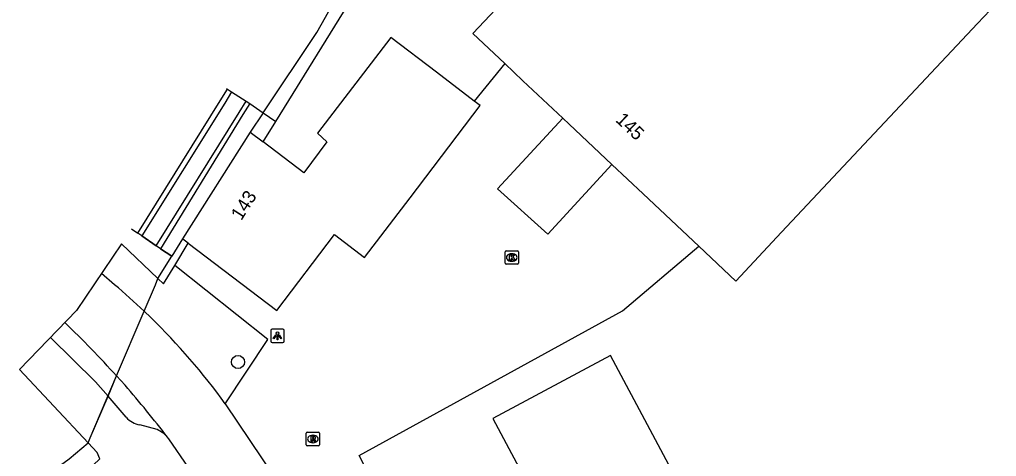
# Model space of a CAD drawing. Extents: x 160203 to 161526, y 379529 to 381797.
# Drawn here: x 160760.3 to 160833.4, y 381532.5 to 381565.1 of the extents above; entities that cross this region are included whole.
import ezdxf

# ---------------------------------------------------------------- set-up
doc = ezdxf.new("R2010")
doc.units = 0
for name, color, linetype in [('IMGEO_Boom', 7, 'Continuous'), ('IMGEO_Dek', 7, 'Continuous'), ('IMGEO_Grasland_overig', 7, 'Continuous'), ('IMGEO_Groenvoorziening', 7, 'Continuous'), ('IMGEO_Hek', 7, 'Continuous'), ('IMGEO_Kademuur', 7, 'Continuous'), ('IMGEO_Kolk', 7, 'Continuous'), ('IMGEO_Lichtpunt', 7, 'Continuous'), ('IMGEO_Oever', 7, 'Continuous'), ('IMGEO_Pand', 7, 'Continuous'), ('IMGEO_Pand_nummerreeks', 7, 'Continuous'), ('IMGEO_Rijbaan_lokaal_gesloten', 7, 'Continuous'), ('IMGEO_Rijbaan_lokaal_open', 7, 'Continuous'), ('IMGEO_Rioolput', 7, 'Continuous'), ('IMGEO_Stuw', 7, 'Continuous'), ('IMGEO_Voetpad_open', 7, 'Continuous'), ('IMGEO_Waterloop', 7, 'Continuous')]:
    doc.layers.add(name, color=color, linetype=linetype)

msp = doc.modelspace()

# ---------------------------------------------------------------- linework, layer by layer
at = {"layer": 'IMGEO_Boom'}
msp.add_circle((160776.641, 381539.553), 0.489, dxfattribs=at)
at = {"layer": 'IMGEO_Dek'}
msp.add_lwpolyline([(160764.554, 381543.397), (160760.303, 381538.984), (160765.423, 381533.506), (160765.585, 381533.885), (160767.555, 381538.511), (160769.62, 381543.357), (160770.462, 381545.334), (160770.654, 381545.785), (160767.917, 381548.374)], close=True, dxfattribs=at)
at = {"layer": 'IMGEO_Grasland_overig'}
msp.add_lwpolyline([(160770.654, 381545.785), (160771.073, 381545.389), (160771.912, 381546.776)], dxfattribs=at)
at = {"layer": 'IMGEO_Groenvoorziening'}
for points in [[(160779.482, 381557.537), (160786.68, 381569.178)], [(160778.531, 381555.998), (160779.482, 381557.537)], [(160761.545, 381528.175), (160764.244, 381530.339), (160766.301, 381532.313), (160766.102, 381532.781), (160765.423, 381533.506)]]:
    msp.add_lwpolyline(points, dxfattribs=at)
at = {"layer": 'IMGEO_Hek'}
for points in [[(160767.917, 381548.374), (160770.654, 381545.785)], [(160770.117, 381542.879), (160769.62, 381543.357)], [(160765.423, 381533.506), (160760.303, 381538.984)], [(160765.423, 381533.506), (160766.102, 381532.781)]]:
    msp.add_lwpolyline(points, dxfattribs=at)
at = {"layer": 'IMGEO_Kademuur'}
for points in [[(160769.155, 381549.174), (160775.312, 381559.081), (160775.856, 381559.935)], [(160775.856, 381559.935), (160776.156, 381559.736)], [(160776.156, 381559.736), (160775.65, 381558.908), (160769.448, 381548.975)], [(160770.524, 381548.245), (160776.723, 381558.198), (160777.241, 381559.054)], [(160777.515, 381558.86), (160776.998, 381558.047), (160770.852, 381548.022)], [(160777.241, 381559.054), (160777.515, 381558.86)], [(160769.448, 381548.975), (160769.155, 381549.174)], [(160770.852, 381548.022), (160770.524, 381548.245)]]:
    msp.add_lwpolyline(points, dxfattribs=at)
at = {"layer": 'IMGEO_Kolk'}
for p, q in [((160796.621, 381546.942), (160796.621, 381547.794)), ((160796.696, 381547.868), (160797.548, 381547.868)), ((160797.109, 381547.648), (160797.134, 381547.648)), ((160797.622, 381547.794), (160797.622, 381546.942)), ((160797.548, 381546.868), (160796.696, 381546.868)), ((160797.132, 381547.088), (160797.107, 381547.088))]:
    msp.add_line(p, q, dxfattribs=at)
for points in [[(160796.621, 381546.942), (160796.621, 381547.794)], [(160796.696, 381547.868), (160797.548, 381547.868)], [(160796.942, 381547.568), (160797.065, 381547.568), (160797.065, 381547.417), (160797.195, 381547.568), (160797.359, 381547.568), (160797.213, 381547.417), (160797.366, 381547.168), (160797.214, 381547.168), (160797.129, 381547.332), (160797.065, 381547.265), (160797.065, 381547.168), (160796.942, 381547.168), (160796.942, 381547.568)], [(160797.622, 381547.794), (160797.622, 381546.942)], [(160797.548, 381546.868), (160796.696, 381546.868)]]:
    msp.add_lwpolyline(points, dxfattribs=at)
for centre, start, end in [((160796.698, 381547.792), 91.55205, 178.44795), ((160796.698, 381547.792), 91.55205, 178.44795), ((160797.546, 381547.792), 1.55205, 88.44795), ((160797.546, 381547.792), 1.55205, 88.44795), ((160796.698, 381546.944), 181.55205, 268.44795), ((160796.698, 381546.944), 181.55205, 268.44795), ((160797.546, 381546.944), 271.55205, 358.44795), ((160797.546, 381546.944), 271.55205, 358.44795)]:
    msp.add_arc(centre, 0.0765, start, end, dxfattribs=at)
for centre, major_axis, ratio, start_param, end_param in [((160797.108, 381547.368), (-0.387, 0.002), 0.722429, 4.712389, 7.853982), ((160797.133, 381547.368), (-0.39, 0.002), 0.717154, 1.570796, 4.712389)]:
    msp.add_ellipse(centre, major_axis=major_axis, ratio=ratio, start_param=start_param, end_param=end_param, dxfattribs=at)
at = {"layer": 'IMGEO_Lichtpunt'}
for p, q in [((160779.091, 381541.915), (160779.091, 381541.108)), ((160779.091, 381541.915), (160779.091, 381541.108)), ((160779.993, 381542.01), (160779.185, 381542.01)), ((160779.993, 381542.01), (160779.185, 381542.01)), ((160780.087, 381541.108), (160780.087, 381541.915)), ((160780.087, 381541.108), (160780.087, 381541.915)), ((160779.185, 381541.014), (160779.993, 381541.014)), ((160779.185, 381541.014), (160779.993, 381541.014))]:
    msp.add_line(p, q, dxfattribs=at)
for points in [[(160779.465, 381541.579), (160779.504, 381541.551), (160779.316, 381541.289), (160779.278, 381541.316), (160779.465, 381541.579)], [(160779.567, 381541.531), (160779.614, 381541.531), (160779.614, 381541.209), (160779.567, 381541.209), (160779.567, 381541.531)], [(160779.677, 381541.551), (160779.715, 381541.578), (160779.902, 381541.316), (160779.863, 381541.288), (160779.677, 381541.551)]]:
    msp.add_lwpolyline(points, dxfattribs=at)
msp.add_circle((160779.59, 381541.713), 0.0994, dxfattribs=at)
for centre, start, end in [((160779.185, 381541.915), 90, 180), ((160779.185, 381541.915), 90, 180), ((160779.993, 381541.915), 0, 90), ((160779.993, 381541.915), 0, 90), ((160779.185, 381541.108), 180, 270), ((160779.185, 381541.108), 180, 270), ((160779.993, 381541.108), 270, 0), ((160779.993, 381541.108), 270, 360)]:
    msp.add_arc(centre, 0.0946, start, end, dxfattribs=at)
at = {"layer": 'IMGEO_Oever'}
msp.add_lwpolyline([(160778.525, 381558.181), (160779.482, 381557.537)], dxfattribs=at)
at = {"layer": 'IMGEO_Pand'}
for points in [[(160796.596, 381561.858), (160794.207, 381564.105), (160797.633, 381567.748), (160813.719, 381584.851), (160833.386, 381566.353), (160831.977, 381564.855), (160817.3, 381549.25), (160813.874, 381545.607), (160811.112, 381548.205)], [(160794.298, 381559.058), (160791.479, 381561.205), (160788.064, 381563.805), (160782.59, 381556.655), (160783.297, 381556.012), (160781.553, 381553.697), (160778.531, 381555.998)], [(160800.945, 381557.768), (160797.957, 381560.578), (160796.596, 381561.858)], [(160772.918, 381548.44), (160779.537, 381543.401), (160783.865, 381549.085), (160786.116, 381547.371), (160789.513, 381551.833), (160794.751, 381558.713), (160794.298, 381559.058)], [(160804.605, 381554.325), (160801.405, 381557.335), (160800.945, 381557.768)], [(160777.561, 381556.736), (160772.495, 381548.762)], [(160777.561, 381556.736), (160778.531, 381555.998)], [(160811.112, 381548.205), (160806.951, 381552.119), (160804.605, 381554.325)], [(160772.918, 381548.44), (160772.62, 381548.667), (160772.495, 381548.762)], [(160808.824, 381527.591), (160810.651, 381528.569), (160804.516, 381540.034), (160795.717, 381535.325), (160801.852, 381523.86), (160802.452, 381524.181), (160803.988, 381521.309), (160810.361, 381524.719), (160808.824, 381527.591)]]:
    msp.add_lwpolyline(points, dxfattribs=at)
at = {"layer": 'IMGEO_Rijbaan_lokaal_gesloten'}
for points in [[(160767.409, 381545.332), (160766.431, 381546.175)], [(160767.555, 381538.511), (160769.62, 381543.357)], [(160769.62, 381543.357), (160770.117, 381542.879)], [(160768.19, 381537.823), (160767.555, 381538.511)], [(160775.687, 381536.434), (160779.362, 381530.937), (160783.272, 381525.087)], [(160772.927, 381531.663), (160771.474, 381533.804), (160771.423, 381533.87), (160771.371, 381533.937)]]:
    msp.add_lwpolyline(points, dxfattribs=at)
for centre, radius, start, end in [((160735.399, 381507.272), 49.731, 46.51877, 49.93488), ((160710.488, 381486.976), 76.892, 42.08403, 46.22362), ((160735.378, 381507.227), 49.779, 35.92636, 45.74315), ((160696.926, 381476.243), 94.184, 37.77536, 40.83074)]:
    msp.add_arc(centre, radius, start, end, dxfattribs=at)
at = {"layer": 'IMGEO_Rijbaan_lokaal_open'}
for points in [[(160796.596, 381561.858), (160794.298, 381559.058)], [(160800.945, 381557.768), (160796.054, 381552.486), (160799.829, 381549.12), (160804.605, 381554.325)], [(160771.912, 381546.776), (160772.918, 381548.44)], [(160788.18, 381527.659), (160785.707, 381532.573), (160805.411, 381543.37), (160811.112, 381548.205)], [(160775.687, 381536.434), (160778.88, 381541.228), (160771.912, 381546.776)]]:
    msp.add_lwpolyline(points, dxfattribs=at)
at = {"layer": 'IMGEO_Rioolput'}
for p, q in [((160781.819, 381534.302), (160782.671, 381534.302)), ((160781.744, 381533.376), (160781.744, 381534.228)), ((160782.232, 381534.082), (160782.257, 381534.082)), ((160782.745, 381534.228), (160782.745, 381533.376)), ((160782.671, 381533.302), (160781.819, 381533.302)), ((160782.255, 381533.522), (160782.23, 381533.522))]:
    msp.add_line(p, q, dxfattribs=at)
for points in [[(160781.819, 381534.302), (160782.671, 381534.302)], [(160781.744, 381533.376), (160781.744, 381534.228)], [(160782.333, 381534), (160782.081, 381534.002), (160782.081, 381533.602)], [(160782.081, 381533.602), (160782.205, 381533.602), (160782.205, 381533.764), (160782.216, 381533.764)], [(160782.259, 381533.921), (160782.205, 381533.921), (160782.205, 381533.84)], [(160782.205, 381533.84), (160782.257, 381533.84)], [(160782.263, 381533.735), (160782.334, 381533.602), (160782.474, 381533.602), (160782.409, 381533.728)], [(160782.745, 381534.228), (160782.745, 381533.376)], [(160782.671, 381533.302), (160781.819, 381533.302)]]:
    msp.add_lwpolyline(points, dxfattribs=at)
for centre, radius, start, end in [((160781.821, 381534.226), 0.0765, 91.55205, 178.44795), ((160781.821, 381534.226), 0.0765, 91.55205, 178.44795), ((160782.669, 381534.226), 0.0765, 1.55205, 88.44795), ((160782.669, 381534.226), 0.0765, 1.55205, 88.44795), ((160782.215, 381533.711), 0.0533, 26.02933, 88.69889), ((160782.241, 381534.029), 0.19, 274.7715, 282.96867), ((160782.265, 381533.825), 0.0964, 77.00612, 93.18647), ((160782.279, 381533.882), 0.0378, 276.66336, 79.67722), ((160782.332, 381533.89), 0.109, 350.36119, 89.41601), ((160782.33, 381533.89), 0.112, 277.58423, 350.98172), ((160782.314, 381533.675), 0.108, 29.51342, 73.79051), ((160781.821, 381533.378), 0.0765, 181.55205, 268.44795), ((160781.821, 381533.378), 0.0765, 181.55205, 268.44795), ((160782.669, 381533.378), 0.0765, 271.55205, 358.44795), ((160782.669, 381533.378), 0.0765, 271.55205, 358.44795)]:
    msp.add_arc(centre, radius, start, end, dxfattribs=at)
for centre, major_axis, ratio, start_param, end_param in [((160782.231, 381533.802), (-0.387, 0.002), 0.722429, 4.712389, 7.853982), ((160782.256, 381533.802), (-0.39, 0.002), 0.717154, 1.570796, 4.712389)]:
    msp.add_ellipse(centre, major_axis=major_axis, ratio=ratio, start_param=start_param, end_param=end_param, dxfattribs=at)
at = {"layer": 'IMGEO_Stuw'}
for points in [[(160768.677, 381549.499), (160768.677, 381549.499), (160769.155, 381549.174)], [(160769.448, 381548.975), (160770.524, 381548.245)], [(160770.852, 381548.022), (160771.687, 381547.455)]]:
    msp.add_lwpolyline(points, dxfattribs=at)
at = {"layer": 'IMGEO_Voetpad_open'}
for points in [[(160762.622, 381541.391), (160765.985, 381538.084), (160766.916, 381537.01)], [(160766.916, 381537.01), (160767.555, 381538.511)], [(160768.285, 381535.43), (160766.916, 381537.01)], [(160770.603, 381534.502), (160769.294, 381534.857)]]:
    msp.add_lwpolyline(points, dxfattribs=at)
for centre, radius, start, end in [((160769.53, 381536.448), 1.608, 219.25987, 261.55659), ((160769.24, 381531.845), 2.986, 44.47112, 62.84675)]:
    msp.add_arc(centre, radius, start, end, dxfattribs=at)
at = {"layer": 'IMGEO_Waterloop'}
for points in [[(160778.525, 381558.181), (160782.527, 381564.178), (160785.797, 381569.992)], [(160775.769, 381559.995), (160775.856, 381559.935)], [(160776.156, 381559.736), (160777.241, 381559.054)], [(160777.515, 381558.86), (160778.525, 381558.181)], [(160778.525, 381558.181), (160777.561, 381556.736)], [(160768.677, 381549.499), (160768.677, 381549.499), (160769.155, 381549.174)], [(160770.524, 381548.245), (160769.448, 381548.975)], [(160772.495, 381548.762), (160771.687, 381547.455)], [(160770.654, 381545.785), (160771.687, 381547.455)], [(160771.687, 381547.455), (160770.852, 381548.022)], [(160769.62, 381543.357), (160770.462, 381545.334), (160770.654, 381545.785)], [(160765.423, 381533.506), (160765.585, 381533.885), (160766.916, 381537.01)], [(160760.295, 381529.601), (160764.016, 381532.322), (160765.423, 381533.506)]]:
    msp.add_lwpolyline(points, dxfattribs=at)

# ---------------------------------------------------------------- texts
at = {"layer": 'IMGEO_Pand_nummerreeks'}
for s, rotation, p in [('145', 316.75315, (160804.828, 381557.573)), ('143', 57.5708, (160776.884, 381550.072))]:
    msp.add_text(s, height=1, rotation=rotation, dxfattribs=at).set_placement(p)

doc.saveas('drawing.dxf')
